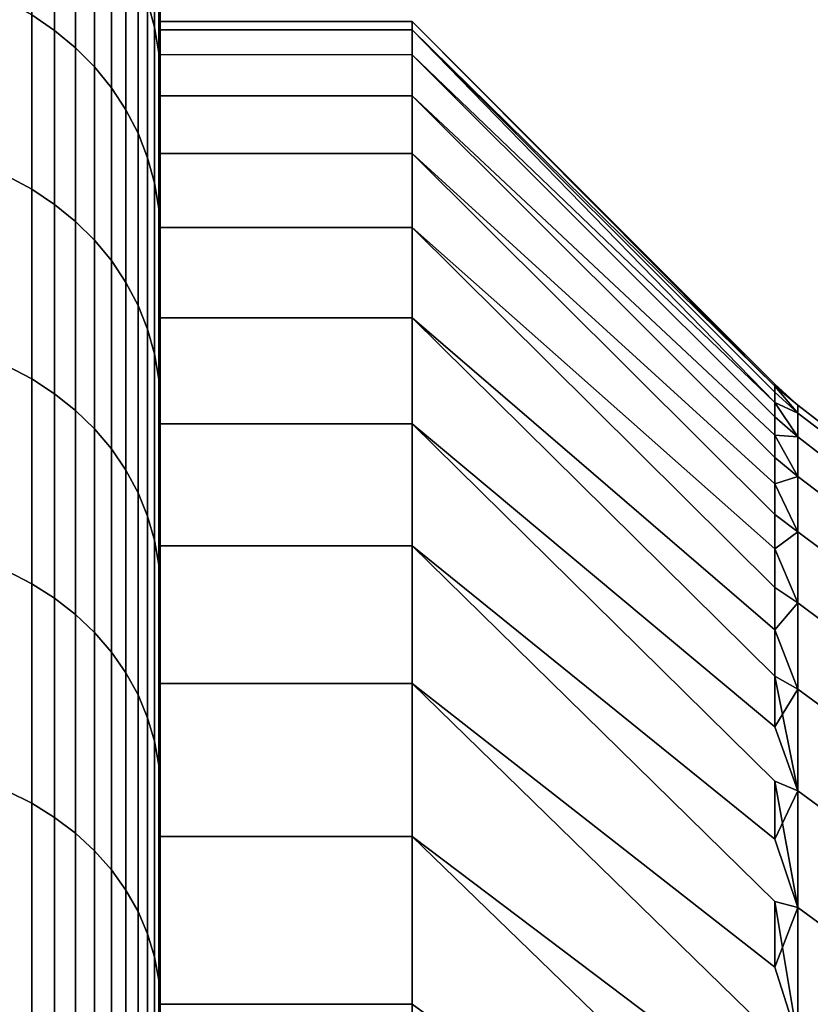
# Model space of a CAD drawing. Header units: metres. Extents: x -32 to 117, y -314 to 32.
# Tile 293 of 380: x 55.11 to 57.31, y 22.77 to 25.51. Entities that reach past the tile are written whole.
import ezdxf

# ---------------------------------------------------------------- set-up
doc = ezdxf.new("R2010")
doc.units = ezdxf.units.M
doc.layers.add('solid_24_501_064_XXX', color=7, linetype='CONTINUOUS')

msp = doc.modelspace()

# ---------------------------------------------------------------- linework, layer by layer
at = {"layer": 'solid_24_501_064_XXX'}
for points in [[(55.5, 25.5, 52), (55.5, 27.200001, 52), (55.5, 27.194252, 52.565304)], [(55.5, 25.5, 52), (55.5, 25.47699, 50.91777), (55.5, 27.19425, 51.434669), (55.5, 27.200001, 52)], [(55.5, 25.5, 52), (55.5, 27.194252, 52.565304), (55.5, 27.176672, 53.130302), (55.5, 25.47699, 53.08223)], [(55.5, 25.47699, 50.91777), (55.5, 27.17667, 50.869648), (55.5, 27.19425, 51.434669)], [(55.5, 25.47699, 53.08223), (55.5, 27.176672, 53.130302), (55.5, 27.147263, 53.694992)], [(55.5, 25.47699, 50.91777), (55.5, 25.408129, 49.837379), (55.5, 27.147257, 50.304943), (55.5, 27.17667, 50.869648)], [(55.5, 25.47699, 53.08223), (55.5, 27.147263, 53.694992), (55.5, 27.106022, 54.259373), (55.5, 25.408129, 54.162621)], [(55.5, 25.408129, 49.837379), (55.5, 27.106014, 49.740547), (55.5, 27.147257, 50.304943)], [(55.5, 25.408129, 54.162621), (55.5, 27.106022, 54.259373), (55.5, 27.05294, 54.823822)], [(55.5, 25.408129, 49.837379), (55.5, 25.293434, 48.761105), (55.5, 27.052931, 49.176083), (55.5, 27.106014, 49.740547)], [(55.5, 25.408129, 54.162621), (55.5, 27.05294, 54.823822), (55.5, 26.988016, 55.388496), (55.5, 25.293434, 55.238895)], [(55.5, 25.293434, 48.761105), (55.5, 26.988005, 48.611404), (55.5, 27.052931, 49.176083)], [(55.5, 25.293434, 55.238895), (55.5, 26.988016, 55.388496), (55.5, 26.911272, 55.952419)], [(55.5, 25.293434, 48.761105), (55.5, 25.133183, 47.690353), (55.5, 26.911257, 48.047474), (55.5, 26.988005, 48.611404)], [(55.5, 25.293434, 55.238895), (55.5, 26.911272, 55.952419), (55.5, 26.822731, 56.514614), (55.5, 25.133183, 56.309647)], [(55.5, 25.133183, 47.690353), (55.5, 26.822714, 47.485279), (55.5, 26.911257, 48.047474)], [(55.5, 25.133183, 56.309647), (55.5, 26.822731, 56.514614), (55.5, 26.722366, 57.074699)], [(55.5, 25.133183, 47.690353), (55.5, 24.927647, 46.627777), (55.5, 26.722345, 46.925194), (55.5, 26.822714, 47.485279)], [(55.5, 25.133183, 56.309647), (55.5, 26.722366, 57.074699), (55.5, 26.610094, 57.633663), (55.5, 24.927647, 57.372223)], [(55.5, 24.927647, 46.627777), (55.5, 26.610071, 46.366234), (55.5, 26.722345, 46.925194)], [(55.5, 24.927647, 57.372223), (55.5, 26.610094, 57.633663), (55.5, 26.486073, 58.190681)], [(55.5, 24.927647, 46.627777), (55.5, 24.677143, 45.57439), (55.5, 26.48605, 45.809219), (55.5, 26.610071, 46.366234)], [(55.5, 24.927647, 57.372223), (55.5, 26.486073, 58.190681), (55.5, 26.350475, 58.744774), (55.5, 24.677143, 58.42561)], [(55.5, 24.677143, 45.57439), (55.5, 26.350451, 45.255135), (55.5, 26.48605, 45.809219)], [(55.5, 24.677143, 58.42561), (55.5, 26.350475, 58.744774), (55.5, 26.2034, 59.295284)], [(55.5, 24.677143, 45.57439), (55.5, 24.382259, 44.533154), (55.5, 26.203373, 44.704628), (55.5, 26.350451, 45.255135)], [(55.5, 24.677143, 58.42561), (55.5, 26.2034, 59.295284), (55.5, 26.044601, 59.843201), (55.5, 24.382259, 59.466846)], [(55.5, 24.382259, 44.533154), (55.5, 26.044577, 44.156715), (55.5, 26.203373, 44.704628)], [(55.5, 24.382259, 59.466846), (55.5, 26.044601, 59.843201), (55.5, 25.874279, 60.387989)], [(55.5, 24.382259, 44.533154), (55.5, 24.043299, 43.504734), (55.5, 25.874254, 43.611931), (55.5, 26.044577, 44.156715)], [(55.143867, 25.959314, 62.129356), (55.143867, 25.518543, 63.19347), (55.207027, 25.475721, 63.174686), (55.207027, 25.915752, 62.112358)], [(55.143867, 25.518543, 40.80653), (55.143867, 25.959314, 41.870644), (55.207027, 25.915752, 41.887642), (55.207027, 25.475721, 40.825314)], [(55.465508, 25.946016, 60.90728), (55.465508, 25.555759, 61.971889), (55.484612, 25.484745, 61.94418), (55.484612, 25.873919, 60.882526)], [(55.465508, 25.555759, 42.028111), (55.465508, 25.946016, 43.09272), (55.484612, 25.873919, 43.117474), (55.484612, 25.484745, 42.05582)], [(55.207027, 25.915752, 62.112358), (55.207027, 25.475721, 63.174686), (55.265297, 25.427429, 63.153503), (55.265297, 25.866627, 62.093189)], [(55.207027, 25.475721, 40.825314), (55.207027, 25.915752, 41.887642), (55.265297, 25.866627, 41.906811), (55.265297, 25.427429, 40.846497)], [(55.265297, 25.866627, 62.093189), (55.265297, 25.427429, 63.153503), (55.318108, 25.374136, 63.130127), (55.318108, 25.812412, 62.072033)], [(55.265297, 25.427429, 40.846497), (55.265297, 25.866627, 41.906811), (55.318108, 25.812412, 41.927967), (55.318108, 25.374136, 40.869873)], [(55.484612, 25.873919, 60.882526), (55.484612, 25.484745, 61.94418), (55.496147, 25.412327, 61.91592), (55.496147, 25.800394, 60.857288)], [(55.484612, 25.484745, 42.05582), (55.484612, 25.873919, 43.117474), (55.496147, 25.800394, 43.142715), (55.496147, 25.412327, 42.08408)], [(55.5, 24.382259, 59.466846), (55.5, 25.874279, 60.387989), (55.5, 25.692701, 60.928814), (55.5, 24.043299, 60.495266)], [(55.5, 24.043299, 43.504734), (55.5, 25.692677, 43.071117), (55.5, 25.874254, 43.611931)], [(55.318108, 25.812412, 62.072033), (55.318108, 25.374136, 63.130127), (55.364956, 25.316355, 63.104782), (55.364956, 25.753633, 62.049099)], [(55.318108, 25.374136, 40.869873), (55.318108, 25.812412, 41.927967), (55.364956, 25.753633, 41.950901), (55.364956, 25.316355, 40.895218)], [(55.496147, 25.800394, 60.857288), (55.496147, 25.412327, 61.91592), (55.5, 25.692701, 60.928814)], [(55.496147, 25.800394, 43.142715), (55.5, 25.692677, 43.071117), (55.5, 25.500078, 42.535)], [(55.496147, 25.412327, 42.08408), (55.496147, 25.800394, 43.142715), (55.5, 25.500078, 42.535)], [(55.364956, 25.753633, 62.049099), (55.364956, 25.316355, 63.104782), (55.405388, 25.254642, 63.077713), (55.405388, 25.690855, 62.024601)], [(55.364956, 25.316355, 40.895218), (55.364956, 25.753633, 41.950901), (55.405388, 25.690855, 41.975399), (55.405388, 25.254642, 40.922287)], [(55.405388, 25.690855, 62.024601), (55.405388, 25.254642, 63.077713), (55.439014, 25.189594, 63.049179), (55.439014, 25.624683, 61.998783)], [(55.405388, 25.254642, 40.922287), (55.405388, 25.690855, 41.975399), (55.439014, 25.624683, 42.001217), (55.439014, 25.189594, 40.950821)], [(55.496147, 25.412327, 61.91592), (55.5, 25.500103, 61.464935), (55.5, 25.692701, 60.928814)], [(55.5, 24.043299, 60.495266), (55.5, 25.692701, 60.928814), (55.5, 25.500103, 61.464935)], [(55.5, 24.043299, 43.504734), (55.5, 23.661201, 42.492321), (55.5, 25.500078, 42.535), (55.5, 25.692677, 43.071117)], [(55.439014, 25.624683, 61.998783), (55.439014, 25.189594, 63.049179), (55.465508, 25.12184, 63.019463), (55.465508, 25.555759, 61.971889)], [(55.439014, 25.189594, 40.950821), (55.439014, 25.624683, 42.001217), (55.465508, 25.555759, 42.028111), (55.465508, 25.12184, 40.980537)], [(55.076424, 25.555485, 63.209675), (55.076424, 25.070415, 64.25618), (55.143867, 25.034176, 64.238464), (55.143867, 25.518543, 63.19347)], [(55.076424, 25.070415, 39.74382), (55.076424, 25.555485, 40.790325), (55.143867, 25.518543, 40.80653), (55.143867, 25.034176, 39.761536)], [(55.465508, 25.555759, 61.971889), (55.465508, 25.12184, 63.019463), (55.484612, 25.052032, 62.988838), (55.484612, 25.484745, 61.94418)], [(55.465508, 25.12184, 40.980537), (55.465508, 25.555759, 42.028111), (55.484612, 25.484745, 42.05582), (55.484612, 25.052032, 41.011162)], [(55.143867, 25.518543, 63.19347), (55.143867, 25.034176, 64.238464), (55.207027, 24.992165, 64.217926), (55.207027, 25.475721, 63.174686)], [(55.143867, 25.034176, 39.761536), (55.143867, 25.518543, 40.80653), (55.207027, 25.475721, 40.825314), (55.207027, 24.992165, 39.782074)], [(55.496147, 25.412327, 61.91592), (55.5, 25.296211, 61.997059), (55.5, 25.500103, 61.464935)], [(55.496147, 25.412327, 42.08408), (55.5, 25.500078, 42.535), (55.5, 23.661201, 42.492321), (55.5, 25.296186, 42.00288)], [(55.5, 24.043299, 60.495266), (55.5, 25.500103, 61.464935), (55.5, 25.296211, 61.997059), (55.5, 23.661201, 61.507679)], [(56.200001, 25.5, 52), (56.200001, 25.477018, 50.917645), (55.5, 25.47699, 50.91777), (55.5, 25.5, 52)], [(56.200001, 25.477018, 53.082355), (56.200001, 25.5, 52), (55.5, 25.5, 52), (55.5, 25.47699, 53.08223)], [(57.207108, 24.470215, 50.946259), (56.200001, 25.477018, 50.917645), (56.200001, 25.5, 52), (57.207108, 24.487223, 51.473007)], [(57.207108, 24.487223, 52.526993), (57.207108, 24.492893, 52), (56.200001, 25.5, 52), (56.200001, 25.477018, 53.082355)], [(57.207108, 24.492893, 52), (57.207108, 24.487223, 51.473007), (56.200001, 25.5, 52)], [(55.207027, 25.475721, 63.174686), (55.207027, 24.992165, 64.217926), (55.265297, 24.94479, 64.194763), (55.265297, 25.427429, 63.153503)], [(55.207027, 24.992165, 39.782074), (55.207027, 25.475721, 40.825314), (55.265297, 25.427429, 40.846497), (55.265297, 24.94479, 39.805237)], [(55.484612, 25.484745, 61.94418), (55.484612, 25.052032, 62.988838), (55.496147, 24.980844, 62.957615), (55.496147, 25.412327, 61.91592)], [(55.484612, 25.052032, 41.011162), (55.484612, 25.484745, 42.05582), (55.496147, 25.412327, 42.08408), (55.496147, 24.980844, 41.042385)], [(56.200001, 25.408121, 49.83728), (55.5, 25.408129, 49.837379), (55.5, 25.47699, 50.91777), (56.200001, 25.477018, 50.917645)], [(56.200001, 25.408121, 54.16272), (56.200001, 25.477018, 53.082355), (55.5, 25.47699, 53.08223), (55.5, 25.408129, 54.162621)], [(57.207108, 24.402225, 49.89447), (56.200001, 25.408121, 49.83728), (56.200001, 25.477018, 50.917645), (57.207108, 24.441879, 50.420002)], [(57.207108, 24.470215, 50.946259), (57.207108, 24.441879, 50.420002), (56.200001, 25.477018, 50.917645)], [(57.207108, 24.441879, 53.580002), (57.207108, 24.470215, 53.053741), (56.200001, 25.477018, 53.082355), (56.200001, 25.408121, 54.16272)], [(57.207108, 24.470215, 53.053741), (57.207108, 24.487223, 52.526993), (56.200001, 25.477018, 53.082355)], [(55.265297, 25.427429, 63.153503), (55.265297, 24.94479, 64.194763), (55.318108, 24.892508, 64.169205), (55.318108, 25.374136, 63.130127)], [(55.265297, 24.94479, 39.805237), (55.265297, 25.427429, 40.846497), (55.318108, 25.374136, 40.869873), (55.318108, 24.892508, 39.830795)], [(55.496147, 25.412327, 61.91592), (55.496147, 24.980844, 62.957615), (55.5, 25.296211, 61.997059)], [(55.496147, 25.412327, 42.08408), (55.5, 25.296186, 42.00288), (55.5, 25.081104, 41.47493)], [(55.496147, 24.980844, 41.042385), (55.496147, 25.412327, 42.08408), (55.5, 25.081104, 41.47493)], [(56.200001, 25.293449, 48.76096), (55.5, 25.293434, 48.761105), (55.5, 25.408129, 49.837379), (56.200001, 25.408121, 49.83728)], [(56.200001, 25.293449, 55.23904), (56.200001, 25.408121, 54.16272), (55.5, 25.408129, 54.162621), (55.5, 25.293434, 55.238895)], [(57.207108, 24.402225, 49.89447), (57.207108, 24.351273, 49.369919), (56.200001, 25.293449, 48.76096), (56.200001, 25.408121, 49.83728)], [(57.207108, 24.351273, 54.630081), (57.207108, 24.402225, 54.10553), (56.200001, 25.408121, 54.16272), (56.200001, 25.293449, 55.23904)], [(57.207108, 24.402225, 54.10553), (57.207108, 24.441879, 53.580002), (56.200001, 25.408121, 54.16272)], [(55.318108, 25.374136, 63.130127), (55.318108, 24.892508, 64.169205), (55.364956, 24.835823, 64.141495), (55.364956, 25.316355, 63.104782)], [(55.318108, 24.892508, 39.830795), (55.318108, 25.374136, 40.869873), (55.364956, 25.316355, 40.895218), (55.364956, 24.835823, 39.858505)], [(55.364956, 25.316355, 63.104782), (55.364956, 24.835823, 64.141495), (55.405388, 24.775282, 64.1119), (55.405388, 25.254642, 63.077713)], [(55.364956, 24.835823, 39.858505), (55.364956, 25.316355, 40.895218), (55.405388, 25.254642, 40.922287), (55.405388, 24.775282, 39.888103)], [(55.496147, 24.980844, 62.957615), (55.5, 25.081129, 62.525009), (55.5, 25.296211, 61.997059)], [(55.5, 23.661201, 61.507679), (55.5, 25.296211, 61.997059), (55.5, 25.081129, 62.525009), (55.5, 23.236221, 62.503696)], [(55.5, 23.661201, 42.492321), (55.5, 23.236221, 41.496304), (55.5, 25.081104, 41.47493), (55.5, 25.296186, 42.00288)], [(56.200001, 25.293449, 48.76096), (56.200001, 25.133213, 47.690521), (55.5, 25.133183, 47.690353), (55.5, 25.293434, 48.761105)], [(56.200001, 25.133213, 56.309479), (56.200001, 25.293449, 55.23904), (55.5, 25.293434, 55.238895), (55.5, 25.133183, 56.309647)], [(57.207108, 24.289047, 48.846581), (57.207108, 24.215574, 48.324707), (56.200001, 25.133213, 47.690521), (56.200001, 25.293449, 48.76096)], [(57.207108, 24.351273, 49.369919), (57.207108, 24.289047, 48.846581), (56.200001, 25.293449, 48.76096)], [(57.207108, 24.215574, 55.675293), (57.207108, 24.289045, 55.153419), (56.200001, 25.293449, 55.23904), (56.200001, 25.133213, 56.309479)], [(57.207108, 24.289045, 55.153419), (57.207108, 24.351273, 54.630081), (56.200001, 25.293449, 55.23904)], [(55.405388, 25.254642, 63.077713), (55.405388, 24.775282, 64.1119), (55.439014, 24.71147, 64.080704), (55.439014, 25.189594, 63.049179)], [(55.405388, 24.775282, 39.888103), (55.405388, 25.254642, 40.922287), (55.439014, 25.189594, 40.950821), (55.439014, 24.71147, 39.9193)], [(55.439014, 25.189594, 63.049179), (55.439014, 24.71147, 64.080704), (55.465508, 24.645, 64.04821), (55.465508, 25.12184, 63.019463)], [(55.439014, 24.71147, 39.9193), (55.439014, 25.189594, 40.950821), (55.465508, 25.12184, 40.980537), (55.465508, 24.645, 39.951794)], [(55.465508, 25.12184, 63.019463), (55.465508, 24.645, 64.04821), (55.484612, 24.576517, 64.014725), (55.484612, 25.052032, 62.988838)], [(55.465508, 24.645, 39.951794), (55.465508, 25.12184, 40.980537), (55.484612, 25.052032, 41.011162), (55.484612, 24.576517, 39.985271)], [(56.200001, 25.133213, 47.690521), (56.200001, 24.927687, 46.627811), (55.5, 24.927647, 46.627777), (55.5, 25.133183, 47.690353)], [(56.200001, 24.927687, 57.372189), (56.200001, 25.133213, 56.309479), (55.5, 25.133183, 56.309647), (55.5, 24.927647, 57.372223)], [(57.207108, 24.13089, 47.804531), (57.207108, 24.035034, 47.286301), (56.200001, 24.927687, 46.627811), (56.200001, 25.133213, 47.690521)], [(57.207108, 24.215574, 48.324707), (57.207108, 24.13089, 47.804531), (56.200001, 25.133213, 47.690521)], [(57.207108, 24.035034, 56.713699), (57.207108, 24.13089, 56.195469), (56.200001, 25.133213, 56.309479), (56.200001, 24.927687, 57.372189)], [(57.207108, 24.13089, 56.195469), (57.207108, 24.215574, 55.675293), (56.200001, 25.133213, 56.309479)], [(55.076424, 25.070415, 64.25618), (55.076424, 24.542513, 65.281746), (55.143867, 24.507036, 65.262543), (55.143867, 25.034176, 64.238464)], [(55.076424, 24.542513, 38.718258), (55.076424, 25.070415, 39.74382), (55.143867, 25.034176, 39.761536), (55.143867, 24.507036, 38.737457)], [(55.496147, 24.980844, 62.957615), (55.5, 24.85512, 63.048187), (55.5, 23.236221, 62.503696), (55.5, 25.081129, 62.525009)], [(55.496147, 24.980844, 41.042385), (55.5, 25.081104, 41.47493), (55.5, 24.855095, 40.951756)], [(55.5, 23.236221, 41.496304), (55.5, 22.76967, 40.519989), (55.5, 24.855095, 40.951756), (55.5, 25.081104, 41.47493)], [(55.143867, 25.034176, 64.238464), (55.143867, 24.507036, 65.262543), (55.207027, 24.46591, 65.240288), (55.207027, 24.992165, 64.217926)], [(55.143867, 24.507036, 38.737457), (55.143867, 25.034176, 39.761536), (55.207027, 24.992165, 39.782074), (55.207027, 24.46591, 38.759712)], [(55.484612, 25.052032, 62.988838), (55.484612, 24.576517, 64.014725), (55.496147, 24.506681, 63.980587), (55.496147, 24.980844, 62.957615)], [(55.484612, 24.576517, 39.985271), (55.484612, 25.052032, 41.011162), (55.496147, 24.980844, 41.042385), (55.496147, 24.506681, 40.019413)], [(55.207027, 24.992165, 64.217926), (55.207027, 24.46591, 65.240288), (55.265297, 24.419533, 65.215187), (55.265297, 24.94479, 64.194763)], [(55.207027, 24.46591, 38.759712), (55.207027, 24.992165, 39.782074), (55.265297, 24.94479, 39.805237), (55.265297, 24.419533, 38.784809)], [(55.496147, 24.980844, 62.957615), (55.496147, 24.506681, 63.980587), (55.5, 24.85512, 63.048187)], [(55.496147, 24.980844, 41.042385), (55.5, 24.855095, 40.951756), (55.5, 24.618412, 40.433937)], [(55.496147, 24.506681, 40.019413), (55.496147, 24.980844, 41.042385), (55.5, 24.618412, 40.433937)], [(55.265297, 24.94479, 64.194763), (55.265297, 24.419533, 65.215187), (55.318108, 24.368353, 65.187492), (55.318108, 24.892508, 64.169205)], [(55.265297, 24.419533, 38.784809), (55.265297, 24.94479, 39.805237), (55.318108, 24.892508, 39.830795), (55.318108, 24.368353, 38.812508)], [(56.200001, 24.927687, 46.627811), (56.200001, 24.677235, 45.574734), (55.5, 24.677143, 45.57439), (55.5, 24.927647, 46.627777)], [(56.200001, 24.927687, 57.372189), (55.5, 24.927647, 57.372223), (55.5, 24.677143, 58.42561), (56.200001, 24.677235, 58.425266)], [(57.207108, 23.928049, 46.770248), (57.207108, 23.809986, 46.256622), (56.200001, 24.677235, 45.574734), (56.200001, 24.927687, 46.627811)], [(57.207108, 24.035034, 47.286301), (57.207108, 23.928049, 46.770248), (56.200001, 24.927687, 46.627811)], [(57.207108, 23.809986, 57.743378), (57.207108, 23.928049, 57.229752), (56.200001, 24.927687, 57.372189), (56.200001, 24.677235, 58.425266)], [(57.207108, 23.928049, 57.229752), (57.207108, 24.035034, 56.713699), (56.200001, 24.927687, 57.372189)], [(55.318108, 24.892508, 64.169205), (55.318108, 24.368353, 65.187492), (55.364956, 24.31286, 65.157463), (55.364956, 24.835823, 64.141495)], [(55.318108, 24.368353, 38.812508), (55.318108, 24.892508, 39.830795), (55.364956, 24.835823, 39.858505), (55.364956, 24.31286, 38.842537)], [(55.496147, 24.506681, 63.980587), (55.5, 24.618437, 63.56601), (55.5, 24.85512, 63.048187)], [(55.5, 23.236221, 62.503696), (55.5, 24.85512, 63.048187), (55.5, 24.618437, 63.56601), (55.5, 22.76967, 63.480011)], [(55.5, 22.76967, 40.519989), (55.5, 24.618412, 40.433937), (55.5, 24.855095, 40.951756)], [(55.364956, 24.835823, 64.141495), (55.364956, 24.31286, 65.157463), (55.405388, 24.253595, 65.125389), (55.405388, 24.775282, 64.1119)], [(55.364956, 24.31286, 38.842537), (55.364956, 24.835823, 39.858505), (55.405388, 24.775282, 39.888103), (55.405388, 24.253595, 38.874611)], [(55.405388, 24.775282, 64.1119), (55.405388, 24.253595, 65.125389), (55.439014, 24.191126, 65.091583), (55.439014, 24.71147, 64.080704)], [(55.405388, 24.253595, 38.874611), (55.405388, 24.775282, 39.888103), (55.439014, 24.71147, 39.9193), (55.439014, 24.191126, 38.908417)], [(55.439014, 24.71147, 64.080704), (55.439014, 24.191126, 65.091583), (55.465508, 24.126057, 65.056366), (55.465508, 24.645, 64.04821)], [(55.439014, 24.191126, 38.908417), (55.439014, 24.71147, 39.9193), (55.465508, 24.645, 39.951794), (55.465508, 24.126057, 38.94363)], [(56.200001, 24.677235, 45.574734), (56.200001, 24.382269, 44.533077), (55.5, 24.382259, 44.533154), (55.5, 24.677143, 45.57439)], [(56.200001, 24.382269, 59.466923), (56.200001, 24.677235, 58.425266), (55.5, 24.677143, 58.42561), (55.5, 24.382259, 59.466846)], [(57.207108, 23.680899, 45.745651), (57.207108, 23.540848, 45.237579), (56.200001, 24.382269, 44.533077), (56.200001, 24.677235, 45.574734)], [(57.207108, 23.809986, 46.256622), (57.207108, 23.680899, 45.745651), (56.200001, 24.677235, 45.574734)], [(57.207108, 23.540848, 58.762421), (57.207108, 23.680899, 58.254349), (56.200001, 24.677235, 58.425266), (56.200001, 24.382269, 59.466923)], [(57.207108, 23.680899, 58.254349), (57.207108, 23.809986, 57.743378), (56.200001, 24.677235, 58.425266)], [(55.465508, 24.645, 64.04821), (55.465508, 24.126057, 65.056366), (55.484612, 24.059015, 65.020088), (55.484612, 24.576517, 64.014725)], [(55.465508, 24.126057, 38.94363), (55.465508, 24.645, 39.951794), (55.484612, 24.576517, 39.985271), (55.484612, 24.059015, 38.979912)], [(55.496147, 24.506681, 63.980587), (55.5, 24.370844, 64.078949), (55.5, 22.76967, 63.480011), (55.5, 24.618437, 63.56601)], [(55.496147, 24.506681, 40.019413), (55.5, 24.618412, 40.433937), (55.5, 24.370819, 39.921001)], [(55.5, 22.76967, 40.519989), (55.5, 22.261724, 39.563557), (55.5, 24.370819, 39.921001), (55.5, 24.618412, 40.433937)], [(55.484612, 24.576517, 64.014725), (55.484612, 24.059015, 65.020088), (55.496147, 23.990648, 64.983093), (55.496147, 24.506681, 63.980587)], [(55.484612, 24.059015, 38.979912), (55.484612, 24.576517, 39.985271), (55.496147, 24.506681, 40.019413), (55.496147, 23.990648, 39.016911)], [(55.076424, 24.542513, 65.281746), (55.076424, 23.972679, 66.284615), (55.143867, 23.938026, 66.263969), (55.143867, 24.507036, 65.262543)], [(55.076424, 23.972679, 37.715382), (55.076424, 24.542513, 38.718258), (55.143867, 24.507036, 38.737457), (55.143867, 23.938026, 37.736031)], [(55.143867, 24.507036, 65.262543), (55.143867, 23.938026, 66.263969), (55.207027, 23.897856, 66.240028), (55.207027, 24.46591, 65.240288)], [(55.143867, 23.938026, 37.736031), (55.143867, 24.507036, 38.737457), (55.207027, 24.46591, 38.759712), (55.207027, 23.897856, 37.759968)], [(55.496147, 24.506681, 63.980587), (55.496147, 23.990648, 64.983093), (55.5, 24.370844, 64.078949)], [(55.496147, 24.506681, 40.019413), (55.5, 24.370819, 39.921001), (55.5, 24.112347, 39.412968)], [(55.496147, 23.990648, 39.016911), (55.496147, 24.506681, 40.019413), (55.5, 24.112347, 39.412968)], [(57.271427, 24.433956, 52), (57.271427, 24.41194, 50.962994), (57.207108, 24.487223, 51.473007), (57.207108, 24.492893, 52)], [(57.271427, 24.433956, 52), (57.207108, 24.492893, 52), (57.207108, 24.487223, 52.526993)], [(57.271427, 24.41194, 50.962994), (57.207108, 24.470215, 50.946259), (57.207108, 24.487223, 51.473007)], [(57.271427, 24.41194, 53.037006), (57.207108, 24.487223, 52.526993), (57.207108, 24.470215, 53.053741)], [(57.271427, 24.433956, 52), (57.207108, 24.487223, 52.526993), (57.271427, 24.41194, 53.037006)], [(55.207027, 24.46591, 65.240288), (55.207027, 23.897856, 66.240028), (55.265297, 23.852556, 66.213036), (55.265297, 24.419533, 65.215187)], [(55.207027, 23.897856, 37.759968), (55.207027, 24.46591, 38.759712), (55.265297, 24.419533, 38.784809), (55.265297, 23.852556, 37.786961)], [(57.271427, 24.41194, 50.962994), (57.271427, 24.345932, 49.927856), (57.207108, 24.441879, 50.420002), (57.207108, 24.470215, 50.946259)], [(57.271427, 24.41194, 53.037006), (57.207108, 24.470215, 53.053741), (57.207108, 24.441879, 53.580002)], [(57.271427, 24.345932, 49.927856), (57.207108, 24.402225, 49.89447), (57.207108, 24.441879, 50.420002)], [(57.271427, 24.345932, 54.072144), (57.207108, 24.441879, 53.580002), (57.207108, 24.402225, 54.10553)], [(57.271427, 24.41194, 53.037006), (57.207108, 24.441879, 53.580002), (57.271427, 24.345932, 54.072144)], [(57.271427, 24.433956, 52), (57.271427, 24.41194, 53.037006), (57.34071, 24.358829, 53.034752), (57.34071, 24.380798, 52)], [(57.271427, 24.41194, 50.962994), (57.271427, 24.433956, 52), (57.34071, 24.380798, 52), (57.34071, 24.358829, 50.965248)], [(55.265297, 24.419533, 65.215187), (55.265297, 23.852556, 66.213036), (55.318108, 23.802563, 66.18325), (55.318108, 24.368353, 65.187492)], [(55.265297, 23.852556, 37.786961), (55.265297, 24.419533, 38.784809), (55.318108, 24.368353, 38.812508), (55.318108, 23.802563, 37.81675)], [(57.271427, 24.345932, 49.927856), (57.271427, 24.236052, 48.896454), (57.207108, 24.351273, 49.369919), (57.207108, 24.402225, 49.89447)], [(57.271427, 24.345932, 54.072144), (57.207108, 24.402225, 54.10553), (57.207108, 24.351273, 54.630081)], [(57.271427, 24.41194, 53.037006), (57.271427, 24.345932, 54.072144), (57.34071, 24.292965, 54.067635), (57.34071, 24.358829, 53.034752)], [(57.271427, 24.345932, 49.927856), (57.271427, 24.41194, 50.962994), (57.34071, 24.358829, 50.965248), (57.34071, 24.292965, 49.932365)], [(56.200001, 24.382269, 44.533077), (56.200001, 24.043333, 43.504818), (55.5, 24.043299, 43.504734), (55.5, 24.382259, 44.533154)], [(56.200001, 24.043333, 60.495182), (56.200001, 24.382269, 59.466923), (55.5, 24.382259, 59.466846), (55.5, 24.043299, 60.495266)], [(57.207108, 23.389896, 44.732639), (57.207108, 23.228117, 44.23106), (56.200001, 24.043333, 43.504818), (56.200001, 24.382269, 44.533077)], [(57.271427, 23.362936, 44.845181), (57.207108, 23.389896, 44.732639), (56.200001, 24.382269, 44.533077), (57.207108, 23.540848, 45.237579)], [(57.207108, 23.228117, 59.76894), (57.207108, 23.389896, 59.267365), (56.200001, 24.382269, 59.466923), (56.200001, 24.043333, 60.495182)], [(57.271427, 23.362936, 59.154819), (57.207108, 23.540848, 58.762421), (56.200001, 24.382269, 59.466923), (57.207108, 23.389896, 59.267365)], [(55.318108, 24.368353, 65.187492), (55.318108, 23.802563, 66.18325), (55.364956, 23.74836, 66.150948), (55.364956, 24.31286, 65.157463)], [(55.318108, 23.802563, 37.81675), (55.318108, 24.368353, 38.812508), (55.364956, 24.31286, 38.842537), (55.364956, 23.74836, 37.849049)], [(55.496147, 23.990648, 64.983093), (55.5, 24.112373, 64.586983), (55.5, 24.370844, 64.078949)], [(55.5, 22.76967, 63.480011), (55.5, 24.370844, 64.078949), (55.5, 24.112373, 64.586983), (55.5, 22.261724, 64.43644)], [(55.5, 22.261724, 39.563557), (55.5, 24.112347, 39.412968), (55.5, 24.370819, 39.921001)], [(57.271427, 24.236052, 48.896454), (57.207108, 24.289047, 48.846581), (57.207108, 24.351273, 49.369919)], [(57.271427, 24.236052, 55.103546), (57.207108, 24.351273, 54.630081), (57.207108, 24.289045, 55.153419)], [(57.271427, 24.345932, 54.072144), (57.207108, 24.351273, 54.630081), (57.271427, 24.236052, 55.103546)], [(57.271427, 24.345932, 54.072144), (57.271427, 24.236052, 55.103546), (57.34071, 24.183325, 55.096794), (57.34071, 24.292965, 54.067635)], [(57.271427, 24.236052, 48.896454), (57.271427, 24.345932, 49.927856), (57.34071, 24.292965, 49.932365), (57.34071, 24.183325, 48.903206)], [(55.364956, 24.31286, 65.157463), (55.364956, 23.74836, 66.150948), (55.405388, 23.69047, 66.116455), (55.405388, 24.253595, 65.125389)], [(55.364956, 23.74836, 37.849049), (55.364956, 24.31286, 38.842537), (55.405388, 24.253595, 38.874611), (55.405388, 23.69047, 37.883545)], [(57.271427, 24.236052, 48.896454), (57.271427, 24.082495, 47.87064), (57.207108, 24.215574, 48.324707), (57.207108, 24.289047, 48.846581)], [(57.271427, 24.236052, 55.103546), (57.207108, 24.289045, 55.153419), (57.207108, 24.215574, 55.675293)], [(55.405388, 24.253595, 65.125389), (55.405388, 23.69047, 66.116455), (55.439014, 23.629452, 66.080093), (55.439014, 24.191126, 65.091583)], [(55.405388, 23.69047, 37.883545), (55.405388, 24.253595, 38.874611), (55.439014, 24.191126, 38.908417), (55.439014, 23.629452, 37.919903)], [(57.271427, 24.236052, 55.103546), (57.207108, 24.215574, 55.675293), (57.271427, 24.082495, 56.12936)], [(57.271427, 24.082495, 47.87064), (57.207108, 24.13089, 47.804531), (57.207108, 24.215574, 48.324707)], [(57.271427, 24.082495, 56.12936), (57.207108, 24.215574, 55.675293), (57.207108, 24.13089, 56.195469)], [(57.271427, 24.236052, 55.103546), (57.271427, 24.082495, 56.12936), (57.34071, 24.030102, 56.120377), (57.34071, 24.183325, 55.096794)], [(57.271427, 24.082495, 47.87064), (57.271427, 24.236052, 48.896454), (57.34071, 24.183325, 48.903206), (57.34071, 24.030102, 47.879623)], [(55.439014, 24.191126, 65.091583), (55.439014, 23.629452, 66.080093), (55.465508, 23.565893, 66.042221), (55.465508, 24.126057, 65.056366)], [(55.439014, 23.629452, 37.919903), (55.439014, 24.191126, 38.908417), (55.465508, 24.126057, 38.94363), (55.465508, 23.565893, 37.957775)], [(57.271427, 24.082495, 47.87064), (57.271427, 23.885542, 46.852272), (57.207108, 24.035034, 47.286301), (57.207108, 24.13089, 47.804531)], [(57.271427, 24.082495, 56.12936), (57.207108, 24.13089, 56.195469), (57.207108, 24.035034, 56.713699)], [(55.465508, 24.126057, 65.056366), (55.465508, 23.565893, 66.042221), (55.484612, 23.500408, 66.003204), (55.484612, 24.059015, 65.020088)], [(55.465508, 23.565893, 37.957775), (55.465508, 24.126057, 38.94363), (55.484612, 24.059015, 38.979912), (55.484612, 23.500408, 37.996796)], [(55.496147, 23.990648, 64.983093), (55.5, 23.843338, 65.089485), (55.5, 22.261724, 64.43644), (55.5, 24.112373, 64.586983)], [(55.496147, 23.990648, 39.016911), (55.5, 24.112347, 39.412968), (55.5, 23.843309, 38.910461)], [(55.5, 22.261724, 39.563557), (55.5, 21.714085, 38.630363), (55.5, 23.843309, 38.910461), (55.5, 24.112347, 39.412968)], [(57.271427, 24.082495, 56.12936), (57.207108, 24.035034, 56.713699), (57.271427, 23.885542, 57.147728)], [(57.271427, 24.082495, 56.12936), (57.271427, 23.885542, 57.147728), (57.34071, 23.833576, 57.136528), (57.34071, 24.030102, 56.120377)], [(57.271427, 23.885542, 46.852272), (57.271427, 24.082495, 47.87064), (57.34071, 24.030102, 47.879623), (57.34071, 23.833576, 46.863472)], [(55.484612, 24.059015, 65.020088), (55.484612, 23.500408, 66.003204), (55.496147, 23.43363, 65.963409), (55.496147, 23.990648, 64.983093)], [(55.484612, 23.500408, 37.996796), (55.484612, 24.059015, 38.979912), (55.496147, 23.990648, 39.016911), (55.496147, 23.43363, 38.036587)], [(56.200001, 23.66111, 42.492008), (55.5, 23.661201, 42.492321), (55.5, 24.043299, 43.504734), (56.200001, 24.043333, 43.504818)], [(56.200001, 23.66111, 61.507992), (56.200001, 24.043333, 60.495182), (55.5, 24.043299, 60.495266), (55.5, 23.661201, 61.507679)], [(57.207108, 23.055582, 43.733078), (57.207108, 22.872372, 43.238926), (56.200001, 23.66111, 42.492008), (56.200001, 24.043333, 43.504818)], [(57.271427, 23.038225, 43.860077), (57.207108, 23.055582, 43.733078), (56.200001, 24.043333, 43.504818), (57.207108, 23.228117, 44.23106)], [(57.207108, 22.872372, 60.761074), (57.207108, 23.055582, 60.266922), (56.200001, 24.043333, 60.495182), (56.200001, 23.66111, 61.507992)], [(57.271427, 23.038225, 60.139923), (57.207108, 23.228117, 59.76894), (56.200001, 24.043333, 60.495182), (57.207108, 23.055582, 60.266922)], [(57.271427, 23.885542, 46.852272), (57.207108, 23.928049, 46.770248), (57.207108, 24.035034, 47.286301)], [(57.271427, 23.885542, 57.147728), (57.207108, 24.035034, 56.713699), (57.207108, 23.928049, 57.229752)], [(55.076424, 23.972679, 66.284615), (55.076424, 23.361889, 67.263084), (55.143867, 23.328119, 67.24102), (55.143867, 23.938026, 66.263969)], [(55.076424, 23.361889, 36.736916), (55.076424, 23.972679, 37.715382), (55.143867, 23.938026, 37.736031), (55.143867, 23.328119, 36.75898)], [(55.496147, 23.990648, 64.983093), (55.496147, 23.43363, 65.963409), (55.5, 23.843338, 65.089485)], [(55.496147, 23.990648, 39.016911), (55.5, 23.843309, 38.910461), (55.5, 23.564022, 38.414093)], [(55.496147, 23.43363, 38.036587), (55.496147, 23.990648, 39.016911), (55.5, 23.564022, 38.414093)], [(55.143867, 23.938026, 66.263969), (55.143867, 23.328119, 67.24102), (55.207027, 23.288973, 67.215446), (55.207027, 23.897856, 66.240028)], [(55.143867, 23.328119, 36.75898), (55.143867, 23.938026, 37.736031), (55.207027, 23.897856, 37.759968), (55.207027, 23.288973, 36.784554)], [(57.271427, 23.885542, 46.852272), (57.271427, 23.645544, 45.843178), (57.207108, 23.809986, 46.256622), (57.207108, 23.928049, 46.770248)], [(57.271427, 23.885542, 57.147728), (57.207108, 23.928049, 57.229752), (57.207108, 23.809986, 57.743378)], [(55.207027, 23.897856, 66.240028), (55.207027, 23.288973, 67.215446), (55.265297, 23.244827, 67.1866), (55.265297, 23.852556, 66.213036)], [(55.207027, 23.288973, 36.784554), (55.207027, 23.897856, 37.759968), (55.265297, 23.852556, 37.786961), (55.265297, 23.244827, 36.813396)], [(57.271427, 23.885542, 57.147728), (57.207108, 23.809986, 57.743378), (57.271427, 23.645544, 58.156822)], [(57.271427, 23.885542, 57.147728), (57.271427, 23.645544, 58.156822), (57.34071, 23.594101, 58.143425), (57.34071, 23.833576, 57.136528)], [(57.271427, 23.645544, 45.843178), (57.271427, 23.885542, 46.852272), (57.34071, 23.833576, 46.863472), (57.34071, 23.594101, 45.856575)], [(55.265297, 23.852556, 66.213036), (55.265297, 23.244827, 67.1866), (55.318108, 23.196108, 67.15477), (55.318108, 23.802563, 66.18325)], [(55.265297, 23.244827, 36.813396), (55.265297, 23.852556, 37.786961), (55.318108, 23.802563, 37.81675), (55.318108, 23.196108, 36.845226)], [(55.496147, 23.43363, 65.963409), (55.5, 23.564053, 65.585854), (55.5, 23.843338, 65.089485)], [(55.5, 22.261724, 64.43644), (55.5, 23.843338, 65.089485), (55.5, 23.564053, 65.585854), (55.5, 21.714085, 65.369637)], [(55.5, 21.714085, 38.630363), (55.5, 23.564022, 38.414093), (55.5, 23.843309, 38.910461)], [(55.318108, 23.802563, 66.18325), (55.318108, 23.196108, 67.15477), (55.364956, 23.143286, 67.120262), (55.364956, 23.74836, 66.150948)], [(55.318108, 23.196108, 36.845226), (55.318108, 23.802563, 37.81675), (55.364956, 23.74836, 37.849049), (55.364956, 23.143286, 36.879738)], [(57.271427, 23.645544, 45.843178), (57.207108, 23.680899, 45.745651), (57.207108, 23.809986, 46.256622)], [(57.271427, 23.645544, 58.156822), (57.207108, 23.809986, 57.743378), (57.207108, 23.680899, 58.254349)], [(55.364956, 23.74836, 66.150948), (55.364956, 23.143286, 67.120262), (55.405388, 23.08687, 67.083405), (55.405388, 23.69047, 66.116455)], [(55.364956, 23.143286, 36.879738), (55.364956, 23.74836, 37.849049), (55.405388, 23.69047, 37.883545), (55.405388, 23.08687, 36.916595)], [(55.405388, 23.69047, 66.116455), (55.405388, 23.08687, 67.083405), (55.439014, 23.027407, 67.044556), (55.439014, 23.629452, 66.080093)], [(55.405388, 23.08687, 36.916595), (55.405388, 23.69047, 37.883545), (55.439014, 23.629452, 37.919903), (55.439014, 23.027407, 36.955444)], [(57.271427, 23.362936, 44.845181), (57.207108, 23.540848, 45.237579), (57.207108, 23.680899, 45.745651)], [(57.271427, 23.362936, 44.845181), (57.207108, 23.680899, 45.745651), (57.271427, 23.645544, 45.843178)], [(57.271427, 23.645544, 58.156822), (57.207108, 23.680899, 58.254349), (57.207108, 23.540848, 58.762421)], [(56.200001, 23.236279, 41.49641), (55.5, 23.236221, 41.496304), (55.5, 23.661201, 42.492321), (56.200001, 23.66111, 42.492008)], [(56.200001, 23.236279, 62.50359), (56.200001, 23.66111, 61.507992), (55.5, 23.661201, 61.507679), (55.5, 23.236221, 62.503696)], [(57.207108, 22.678574, 42.748829), (57.207108, 22.474274, 42.263016), (56.200001, 23.236279, 41.49641), (56.200001, 23.66111, 42.492008)], [(57.271427, 22.671999, 42.889641), (57.207108, 22.678574, 42.748829), (56.200001, 23.66111, 42.492008), (57.207108, 22.872372, 43.238926)], [(57.207108, 22.474274, 61.736984), (57.207108, 22.678574, 61.251171), (56.200001, 23.66111, 61.507992), (56.200001, 23.236279, 62.50359)], [(57.271427, 22.671999, 61.110359), (57.207108, 22.872372, 60.761074), (56.200001, 23.66111, 61.507992), (57.207108, 22.678574, 61.251171)], [(57.271427, 23.645544, 58.156822), (57.207108, 23.540848, 58.762421), (57.271427, 23.362936, 59.154819)], [(57.271427, 23.645544, 58.156822), (57.271427, 23.362936, 59.154819), (57.34071, 23.312107, 59.139252), (57.34071, 23.594101, 58.143425)], [(57.271427, 23.362936, 44.845181), (57.271427, 23.645544, 45.843178), (57.34071, 23.594101, 45.856575), (57.34071, 23.312107, 44.860748)], [(55.439014, 23.629452, 66.080093), (55.439014, 23.027407, 67.044556), (55.465508, 22.965467, 67.004089), (55.465508, 23.565893, 66.042221)], [(55.439014, 23.027407, 36.955444), (55.439014, 23.629452, 37.919903), (55.465508, 23.565893, 37.957775), (55.465508, 22.965467, 36.995911)], [(55.465508, 23.565893, 66.042221), (55.465508, 22.965467, 67.004089), (55.484612, 22.901651, 66.962395), (55.484612, 23.500408, 66.003204)], [(55.465508, 22.965467, 36.995911), (55.465508, 23.565893, 37.957775), (55.484612, 23.500408, 37.996796), (55.484612, 22.901651, 37.037605)], [(55.496147, 23.43363, 65.963409), (55.5, 23.274338, 66.076347), (55.5, 21.714085, 65.369637), (55.5, 23.564053, 65.585854)], [(55.496147, 23.43363, 38.036587), (55.5, 23.564022, 38.414093), (55.5, 23.274307, 37.923599)], [(55.5, 21.714085, 38.630363), (55.5, 21.126835, 37.720428), (55.5, 23.274307, 37.923599), (55.5, 23.564022, 38.414093)], [(55.484612, 23.500408, 66.003204), (55.484612, 22.901651, 66.962395), (55.496147, 22.836573, 66.919876), (55.496147, 23.43363, 65.963409)], [(55.484612, 22.901651, 37.037605), (55.484612, 23.500408, 37.996796), (55.496147, 23.43363, 38.036587), (55.496147, 22.836573, 37.08012)], [(55.496147, 23.43363, 65.963409), (55.496147, 22.836573, 66.919876), (55.5, 23.274338, 66.076347)], [(55.496147, 23.43363, 38.036587), (55.5, 23.274307, 37.923599), (55.5, 22.974054, 37.43874)], [(55.496147, 22.836573, 37.08012), (55.496147, 23.43363, 38.036587), (55.5, 22.974054, 37.43874)], [(57.271427, 23.038225, 43.860077), (57.207108, 23.228117, 44.23106), (57.207108, 23.389896, 44.732639)], [(57.271427, 23.038225, 43.860077), (57.207108, 23.389896, 44.732639), (57.271427, 23.362936, 44.845181)], [(57.271427, 23.362936, 59.154819), (57.207108, 23.389896, 59.267365), (57.207108, 23.228117, 59.76894)], [(57.271427, 23.362936, 59.154819), (57.207108, 23.228117, 59.76894), (57.271427, 23.038225, 60.139923)], [(57.271427, 23.362936, 59.154819), (57.271427, 23.038225, 60.139923), (57.34071, 22.988104, 60.122215), (57.34071, 23.312107, 59.139252)], [(57.271427, 23.038225, 43.860077), (57.271427, 23.362936, 44.845181), (57.34071, 23.312107, 44.860748), (57.34071, 22.988104, 43.877785)], [(55.076424, 23.361889, 67.263084), (55.076424, 22.711187, 68.215477), (55.143867, 22.678356, 68.192032), (55.143867, 23.328119, 67.24102)], [(55.076424, 22.711187, 35.784523), (55.076424, 23.361889, 36.736916), (55.143867, 23.328119, 36.75898), (55.143867, 22.678356, 35.807964)], [(55.143867, 23.328119, 67.24102), (55.143867, 22.678356, 68.192032), (55.207027, 22.640301, 68.164864), (55.207027, 23.288973, 67.215446)], [(55.143867, 22.678356, 35.807964), (55.143867, 23.328119, 36.75898), (55.207027, 23.288973, 36.784554), (55.207027, 22.640301, 35.835136)], [(55.207027, 23.288973, 67.215446), (55.207027, 22.640301, 68.164864), (55.265297, 22.597383, 68.134224), (55.265297, 23.244827, 67.1866)], [(55.207027, 22.640301, 35.835136), (55.207027, 23.288973, 36.784554), (55.265297, 23.244827, 36.813396), (55.265297, 22.597383, 35.86578)], [(55.496147, 22.836573, 66.919876), (55.5, 22.974089, 66.561203), (55.5, 23.274338, 66.076347)], [(55.5, 21.714085, 65.369637), (55.5, 23.274338, 66.076347), (55.5, 22.974089, 66.561203), (55.5, 21.126835, 66.279572)], [(55.5, 21.126835, 37.720428), (55.5, 22.974054, 37.43874), (55.5, 23.274307, 37.923599)], [(55.265297, 23.244827, 67.1866), (55.265297, 22.597383, 68.134224), (55.318108, 22.550022, 68.100403), (55.318108, 23.196108, 67.15477)], [(55.265297, 22.597383, 35.86578), (55.265297, 23.244827, 36.813396), (55.318108, 23.196108, 36.845226), (55.318108, 22.550022, 35.899593)], [(56.200001, 23.236279, 41.49641), (56.200001, 22.769602, 40.519787), (55.5, 22.76967, 40.519989), (55.5, 23.236221, 41.496304)], [(56.200001, 22.769602, 63.480213), (56.200001, 23.236279, 62.50359), (55.5, 23.236221, 62.503696), (55.5, 22.76967, 63.480011)], [(57.207108, 22.259569, 41.781712), (57.207108, 22.034557, 41.305138), (56.200001, 22.769602, 40.519787), (56.200001, 23.236279, 41.49641)], [(57.271427, 22.264917, 41.935623), (57.207108, 22.259569, 41.781712), (56.200001, 23.236279, 41.49641), (57.207108, 22.474274, 42.263016)], [(57.207108, 22.034557, 62.694862), (57.207108, 22.259569, 62.218288), (56.200001, 23.236279, 62.50359), (56.200001, 22.769602, 63.480213)], [(57.271427, 22.264917, 62.064377), (57.207108, 22.474274, 61.736984), (56.200001, 23.236279, 62.50359), (57.207108, 22.259569, 62.218288)], [(55.318108, 23.196108, 67.15477), (55.318108, 22.550022, 68.100403), (55.364956, 22.498671, 68.063744), (55.364956, 23.143286, 67.120262)], [(55.318108, 22.550022, 35.899593), (55.318108, 23.196108, 36.845226), (55.364956, 23.143286, 36.879738), (55.364956, 22.498671, 35.936256)], [(55.364956, 23.143286, 67.120262), (55.364956, 22.498671, 68.063744), (55.405388, 22.443827, 68.024582), (55.405388, 23.08687, 67.083405)], [(55.364956, 22.498671, 35.936256), (55.364956, 23.143286, 36.879738), (55.405388, 23.08687, 36.916595), (55.405388, 22.443827, 35.975414)], [(55.405388, 23.08687, 67.083405), (55.405388, 22.443827, 68.024582), (55.439014, 22.386019, 67.983307), (55.439014, 23.027407, 67.044556)], [(55.405388, 22.443827, 35.975414), (55.405388, 23.08687, 36.916595), (55.439014, 23.027407, 36.955444), (55.439014, 22.386019, 36.016689)], [(57.271427, 22.671999, 42.889641), (57.207108, 22.872372, 43.238926), (57.207108, 23.055582, 43.733078)], [(57.271427, 22.671999, 42.889641), (57.207108, 23.055582, 43.733078), (57.271427, 23.038225, 43.860077)], [(57.271427, 23.038225, 60.139923), (57.207108, 23.055582, 60.266922), (57.207108, 22.872372, 60.761074)], [(57.271427, 23.038225, 60.139923), (57.207108, 22.872372, 60.761074), (57.271427, 22.671999, 61.110359)], [(57.271427, 23.038225, 60.139923), (57.271427, 22.671999, 61.110359), (57.34071, 22.622675, 61.090538), (57.34071, 22.988104, 60.122215)], [(57.271427, 22.671999, 42.889641), (57.271427, 23.038225, 43.860077), (57.34071, 22.988104, 43.877785), (57.34071, 22.622675, 42.909462)], [(55.439014, 23.027407, 67.044556), (55.439014, 22.386019, 67.983307), (55.465508, 22.325806, 67.940315), (55.465508, 22.965467, 67.004089)], [(55.439014, 22.386019, 36.016689), (55.439014, 23.027407, 36.955444), (55.465508, 22.965467, 36.995911), (55.465508, 22.325806, 36.059681)], [(55.465508, 22.965467, 67.004089), (55.465508, 22.325806, 67.940315), (55.484612, 22.263767, 67.896027), (55.484612, 22.901651, 66.962395)], [(55.465508, 22.325806, 36.059681), (55.465508, 22.965467, 36.995911), (55.484612, 22.901651, 37.037605), (55.484612, 22.263767, 36.103977)], [(55.496147, 22.836573, 66.919876), (55.5, 22.663725, 67.039749), (55.5, 21.126835, 66.279572), (55.5, 22.974089, 66.561203)], [(55.496147, 22.836573, 37.08012), (55.5, 22.974054, 37.43874), (55.5, 22.663687, 36.960194)], [(55.5, 21.126835, 37.720428), (55.5, 20.50205, 36.837059), (55.5, 22.663687, 36.960194), (55.5, 22.974054, 37.43874)], [(55.484612, 22.901651, 66.962395), (55.484612, 22.263767, 67.896027), (55.496147, 22.200502, 67.850853), (55.496147, 22.836573, 66.919876)], [(55.484612, 22.263767, 36.103977), (55.484612, 22.901651, 37.037605), (55.496147, 22.836573, 37.08012), (55.496147, 22.200502, 36.149147)], [(55.496147, 22.836573, 66.919876), (55.496147, 22.200502, 67.850853), (55.5, 22.663725, 67.039749)], [(55.496147, 22.836573, 37.08012), (55.5, 22.663687, 36.960194), (55.5, 22.343624, 36.488636)], [(55.496147, 22.200502, 36.149147), (55.496147, 22.836573, 37.08012), (55.5, 22.343624, 36.488636)], [(56.200001, 22.769602, 40.519787), (56.200001, 22.261915, 39.563877), (55.5, 22.261724, 39.563557), (55.5, 22.76967, 40.519989)], [(56.200001, 22.261915, 64.436119), (56.200001, 22.769602, 63.480213), (55.5, 22.76967, 63.480011), (55.5, 22.261724, 64.43644)]]:
    msp.add_3dface(points, dxfattribs=at)

doc.saveas('drawing.dxf')
